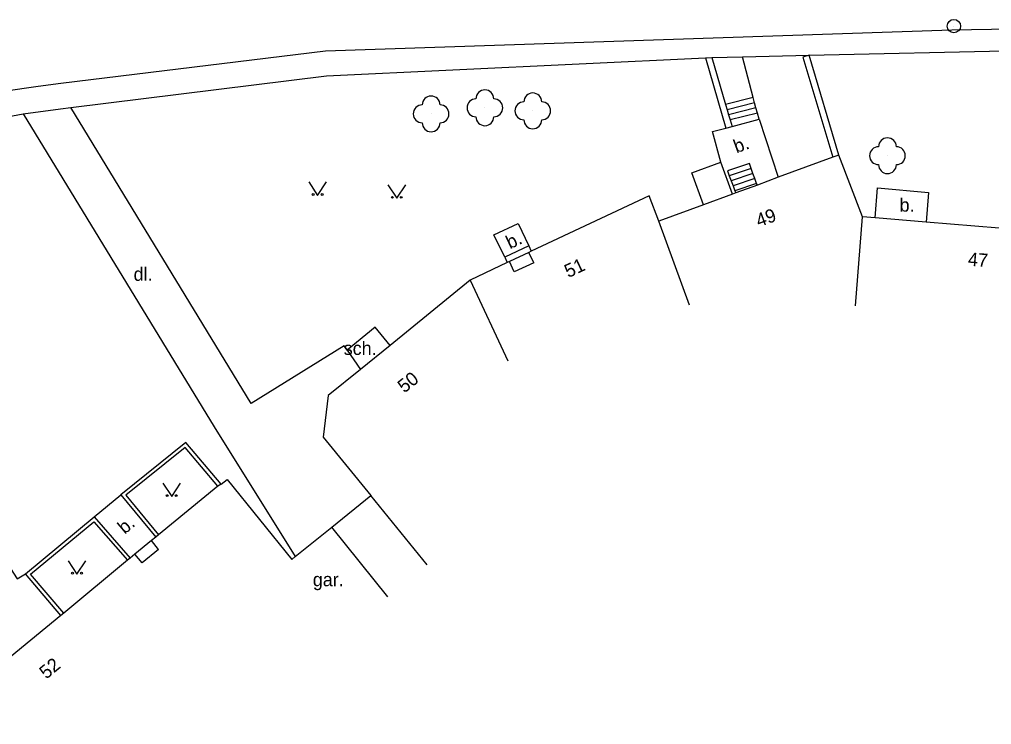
# Model space of a CAD drawing. Extents: x -582162 to -561283, y -1187583 to -1183539.
# Drawn here: x -571056.5 to -571002.1, y -1184966 to -1184926.5 of the extents above; entities that cross this region are included whole.
import ezdxf

# ---------------------------------------------------------------- set-up
doc = ezdxf.new("R2010")
doc.units = 0
for name, color, linetype in [('Vrstva 1', 7, 'Continuous'), ('Vrstva 10', 7, 'Continuous'), ('Vrstva 11', 7, 'Continuous'), ('Vrstva 14', 7, 'Continuous'), ('Vrstva 3', 7, 'Continuous'), ('Vrstva 4', 7, 'Continuous'), ('Vrstva 5', 7, 'Continuous'), ('Vrstva 6', 7, 'Continuous'), ('Vrstva 9', 7, 'Continuous')]:
    doc.layers.add(name, color=color, linetype=linetype)

# ---------------------------------------------------------------- blocks, each defined once
blk = doc.blocks.new('1.079')
at = {"layer": 'Vrstva 1'}
for radius in [0.75, 0.001]:
    blk.add_circle((0, -0.001), radius, dxfattribs=at)
blk = doc.blocks.new('3.130')
at = {"layer": 'Vrstva 1'}
blk.add_circle((0, 0), 0.001, dxfattribs=at)
for centre, start, end in [((0, 1), 0, 180), ((-1, 0), 90, 270), ((1, 0), 270, 90), ((0, -1), 180, 360)]:
    blk.add_arc(centre, 1, start, end, dxfattribs=at)
blk = doc.blocks.new('3.140')
at = {"layer": 'Vrstva 1'}
blk.add_lwpolyline([(-1, 1.5), (0, 0), (1, 1.5)], dxfattribs=at)
for centre in [(-0.5, 0.1), (0.5, 0.1)]:
    blk.add_circle(centre, 0.1, dxfattribs=at)

msp = doc.modelspace()

# ---------------------------------------------------------------- linework, layer by layer
at = {"layer": 'Vrstva 10'}
for points in [[(-571057.4, -1184930.52), (-571055.47, -1184930.24), (-571054.19, -1184930.09), (-571039.39, -1184928.27), (-571004.32, -1184927.09), (-570979.98, -1184926.69)], [(-571012.32, -1184928.52), (-571000.54, -1184928.25)], [(-571083.67, -1184945.45), (-571081.42, -1184943.66), (-571079.13, -1184941.93), (-571076.8, -1184940.27), (-571074.47, -1184938.71), (-571072.79, -1184937.69), (-571072.38, -1184937.47), (-571071.06, -1184936.74), (-571069.3, -1184935.86), (-571067.5, -1184935.05), (-571065.67, -1184934.31), (-571063.82, -1184933.65), (-571061.94, -1184933.07), (-571060.03, -1184932.56), (-571058.11, -1184932.13), (-571056.31, -1184931.8), (-571054.22, -1184931.51), (-571053.64, -1184931.44), (-571039.32, -1184929.67), (-571018.12, -1184928.66)], [(-571018.12, -1184928.66), (-571017.76, -1184928.64)], [(-571017.76, -1184928.64), (-571016.04, -1184928.6)], [(-571016.04, -1184928.6), (-571012.32, -1184928.52)], [(-571015.45, -1184930.89), (-571016.04, -1184928.6)], [(-571015.45, -1184930.89), (-571016.99, -1184931.28)], [(-571015.37, -1184931.18), (-571016.9, -1184931.57)], [(-571015.37, -1184931.18), (-571015.45, -1184930.89)], [(-571015.29, -1184931.47), (-571015.37, -1184931.18)], [(-571038.16, -1184945.03), (-571038.33, -1184944.77), (-571043.54, -1184948.01), (-571053.64, -1184931.44)], [(-571015.29, -1184931.47), (-571016.82, -1184931.86)], [(-571015.21, -1184931.76), (-571016.74, -1184932.14)], [(-571015.21, -1184931.76), (-571015.29, -1184931.47)], [(-571015.11, -1184932.1), (-571015.21, -1184931.76)], [(-571056.31, -1184931.8), (-571045.61, -1184949.32), (-571041.07, -1184956.57)], [(-571016.63, -1184932.5), (-571015.11, -1184932.1)], [(-571015.11, -1184932.1), (-571014.04, -1184935.35)], [(-571017.25, -1184934.5), (-571017.72, -1184932.78), (-571016.97, -1184932.59)], [(-571016.97, -1184932.59), (-571016.63, -1184932.5)], [(-571018.22, -1184936.88), (-571018.87, -1184935.1), (-571017.25, -1184934.5)], [(-571016.6, -1184936.29), (-571017.25, -1184934.5)], [(-571015.56, -1184934.85), (-571015.66, -1184934.57), (-571016.88, -1184934.98), (-571016.78, -1184935.26)], [(-571015.56, -1184934.85), (-571016.78, -1184935.26)], [(-571015.46, -1184935.13), (-571015.56, -1184934.85)], [(-571016.78, -1184935.26), (-571016.68, -1184935.54)], [(-571015.46, -1184935.13), (-571016.68, -1184935.54)], [(-571016.68, -1184935.54), (-571016.57, -1184935.83)], [(-571015.35, -1184935.41), (-571016.57, -1184935.83)], [(-571015.35, -1184935.41), (-571015.46, -1184935.13)], [(-571015.25, -1184935.69), (-571015.35, -1184935.41)], [(-571016.57, -1184935.83), (-571016.47, -1184936.11)], [(-571015.25, -1184935.69), (-571016.47, -1184936.11)], [(-571016.47, -1184936.11), (-571016.42, -1184936.22)], [(-571015.21, -1184935.78), (-571015.25, -1184935.69)], [(-571008.61, -1184937.62), (-571008.48, -1184935.94), (-571005.63, -1184936.19), (-571005.76, -1184937.85)], [(-571070.44, -1184936.43), (-571056.64, -1184957.82), (-571056.18, -1184957.53)], [(-571029.35, -1184939.81), (-571029.96, -1184938.57), (-571028.6, -1184937.93), (-571028.01, -1184939.18)], [(-571028.01, -1184939.18), (-571029.35, -1184939.81)], [(-571028.01, -1184939.18), (-571027.87, -1184939.49)], [(-571029.35, -1184939.81), (-571029.22, -1184940.12)], [(-571035.76, -1184944.76), (-571036.6, -1184943.74), (-571038.16, -1184945.03), (-571037.42, -1184946.1)], [(-571052.32, -1184954.34), (-571050.84, -1184953.11)]]:
    msp.add_lwpolyline(points, dxfattribs=at)
at = {"layer": 'Vrstva 4'}
for points in [[(-571010.98, -1184934.23), (-571014.04, -1184935.35)], [(-571010.65, -1184934.11), (-571010.98, -1184934.23)], [(-571009.32, -1184937.56), (-571010.65, -1184934.11)], [(-571014.04, -1184935.35), (-571015.21, -1184935.78)], [(-571015.21, -1184935.78), (-571016.42, -1184936.22)], [(-571020.72, -1184937.8), (-571021.27, -1184936.38), (-571027.87, -1184939.49)], [(-571016.6, -1184936.29), (-571018.22, -1184936.88)], [(-571016.42, -1184936.22), (-571016.6, -1184936.29)], [(-571018.22, -1184936.88), (-571020.72, -1184937.8)], [(-571009.72, -1184942.54), (-571009.32, -1184937.56)], [(-571008.61, -1184937.62), (-571009.32, -1184937.56)], [(-571005.76, -1184937.85), (-571008.61, -1184937.62)], [(-571019, -1184942.5), (-571020.72, -1184937.8)], [(-571001.68, -1184938.19), (-571005.76, -1184937.85)], [(-571028, -1184939.55), (-571029.09, -1184940.06)], [(-571027.87, -1184939.49), (-571028, -1184939.55)], [(-571027.73, -1184940.13), (-571028, -1184939.55)], [(-571029.22, -1184940.12), (-571031.29, -1184941.1), (-571029.17, -1184945.62)], [(-571029.09, -1184940.06), (-571029.22, -1184940.12)], [(-571028.82, -1184940.64), (-571029.09, -1184940.06)], [(-571031.29, -1184941.1), (-571035.76, -1184944.76), (-571037.42, -1184946.1), (-571039.23, -1184947.56), (-571039.51, -1184949.88), (-571036.85, -1184953.15)], [(-571045.22, -1184952.52), (-571044.89, -1184952.26), (-571041.26, -1184956.73)], [(-571045.41, -1184952.64), (-571048.72, -1184955.35)], [(-571045.22, -1184952.52), (-571045.41, -1184952.64)], [(-571041.26, -1184956.73), (-571041.07, -1184956.57), (-571039.03, -1184954.93)], [(-571049.12, -1184955.68), (-571050.05, -1184956.44)], [(-571048.87, -1184955.48), (-571049.12, -1184955.68)], [(-571048.72, -1184956.17), (-571049.12, -1184955.68)], [(-571048.72, -1184955.35), (-571048.87, -1184955.48)], [(-571050.46, -1184956.78), (-571054.03, -1184959.74)], [(-571050.31, -1184956.66), (-571050.46, -1184956.78)], [(-571050.05, -1184956.44), (-571050.31, -1184956.66)], [(-571049.65, -1184956.92), (-571050.05, -1184956.44)], [(-571054.19, -1184959.87), (-571056.71, -1184961.93), (-571061.61, -1184965.97)], [(-571054.03, -1184959.74), (-571054.19, -1184959.87)]]:
    msp.add_lwpolyline(points, dxfattribs=at)
at = {"layer": 'Vrstva 5'}
for points in [[(-571033.7, -1184957.03), (-571036.85, -1184953.15)], [(-571035.9, -1184958.83), (-571039.03, -1184954.93)]]:
    msp.add_lwpolyline(points, dxfattribs=at)
at = {"layer": 'Vrstva 9'}
for points in [[(-571018.12, -1184928.66), (-571016.97, -1184932.59)], [(-571017.76, -1184928.64), (-571016.99, -1184931.28)], [(-571012.32, -1184928.52), (-571012.66, -1184928.62), (-571010.98, -1184934.23)], [(-571010.65, -1184934.11), (-571012.32, -1184928.52)], [(-571016.99, -1184931.28), (-571016.9, -1184931.57)], [(-571016.9, -1184931.57), (-571016.82, -1184931.86)], [(-571016.82, -1184931.86), (-571016.74, -1184932.14)], [(-571016.74, -1184932.14), (-571016.63, -1184932.5)], [(-571027.73, -1184940.13), (-571028.82, -1184940.64)], [(-571047.2, -1184950.18), (-571050.84, -1184953.11)], [(-571045.22, -1184952.52), (-571047.2, -1184950.18)], [(-571045.41, -1184952.64), (-571047.23, -1184950.46), (-571050.56, -1184953.13), (-571048.72, -1184955.35)], [(-571050.84, -1184953.11), (-571048.87, -1184955.48)], [(-571039.03, -1184954.93), (-571036.85, -1184953.15)], [(-571054.19, -1184959.87), (-571056.18, -1184957.53), (-571052.32, -1184954.34)], [(-571054.03, -1184959.74), (-571055.9, -1184957.55), (-571052.34, -1184954.62), (-571050.46, -1184956.78)], [(-571052.32, -1184954.34), (-571050.31, -1184956.66)], [(-571048.72, -1184956.17), (-571049.65, -1184956.92)]]:
    msp.add_lwpolyline(points, dxfattribs=at)

# ---------------------------------------------------------------- block references
at = {"layer": 'Vrstva 1', "xscale": 0.5, "yscale": 0.5}
msp.add_blockref('1.079', (-571004.21, -1184926.89), dxfattribs=at)
at = {"layer": 'Vrstva 11', "xscale": 0.5, "yscale": 0.5}
for p in [(-571030.46, -1184931.46), (-571027.78, -1184931.63), (-571033.47, -1184931.8), (-571007.93, -1184934.14)]:
    msp.add_blockref('3.130', p, dxfattribs=at)
at = {"layer": 'Vrstva 3', "xscale": 0.5, "yscale": 0.5}
for p in [(-571039.82, -1184936.36), (-571035.39, -1184936.52), (-571047.99, -1184953.21), (-571053.29, -1184957.55)]:
    msp.add_blockref('3.140', p, dxfattribs=at)

# ---------------------------------------------------------------- texts
at = {"layer": 'Vrstva 14'}
for s, rotation, p in [('b.', 20.114, (-571016.38, -1184934.01)), ('b.', 25.183, (-571029.06, -1184939.38)), ('50', 38.437, (-571034.97, -1184947.45)), ('b.', 39.977, (-571050.62, -1184955.35))]:
    msp.add_text(s, height=0.75, rotation=rotation, dxfattribs=at).set_placement(p)
for s, p in [('b.', (-571007.25, -1184937.27)), ('dl.', (-571050.12, -1184941.14)), ('sch.', (-571038.36, -1184945.29)), ('gar.', (-571040.09, -1184958.23))]:
    msp.add_text(s, height=0.75, dxfattribs=at).set_placement(p)
at = {"layer": 'Vrstva 6'}
for s, rotation, p in [('49', 20.114, (-571015.13, -1184938.15)), ('51', 25.184, (-571025.79, -1184940.99)), ('47', 355.346, (-571003.45, -1184940.29)), ('52', 39.435, (-571055.01, -1184963.46))]:
    msp.add_text(s, height=0.75, rotation=rotation, dxfattribs=at).set_placement(p)

doc.saveas('drawing.dxf')
